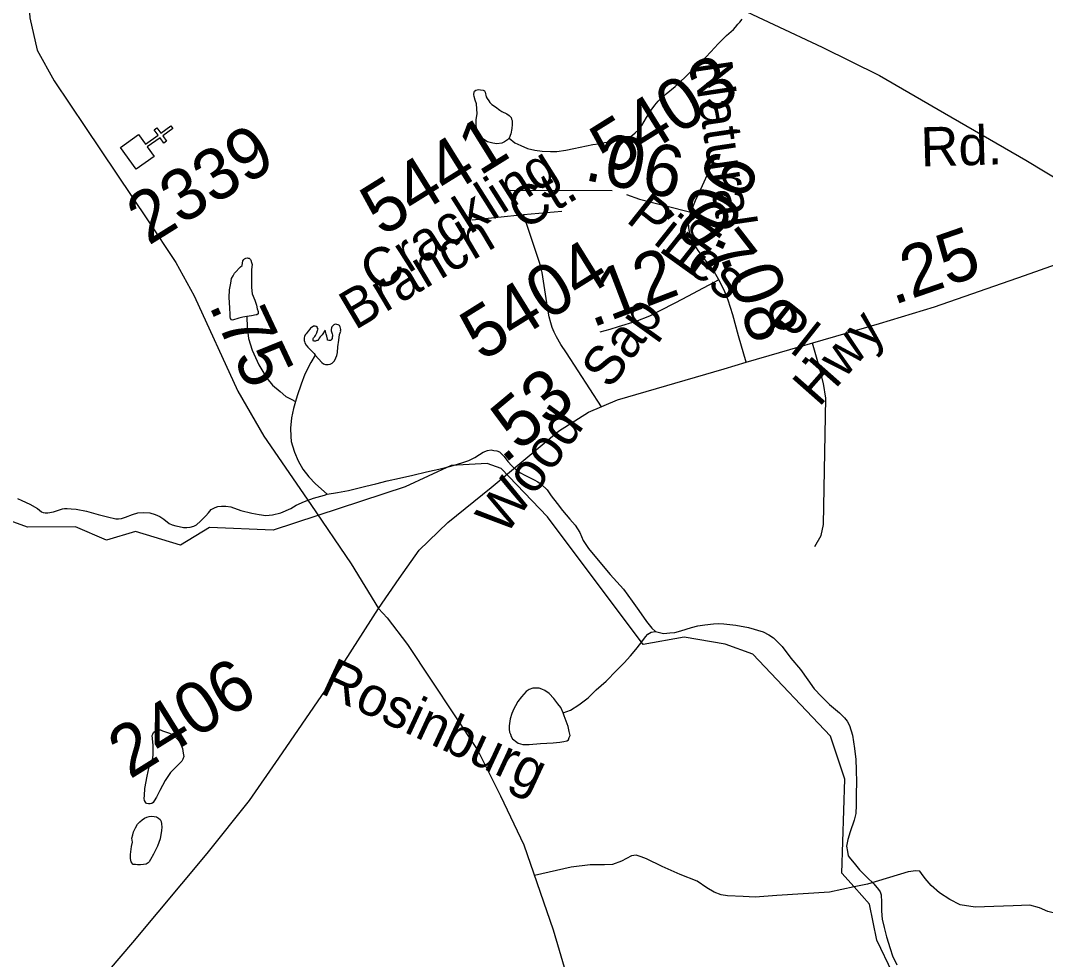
# Model space of a CAD drawing. Extents: x 2001466 to 31450019, y -30647475 to 847247.
# Drawn here: x 2206281 to 2211254, y 768668 to 773223 of the extents above; entities that cross this region are included whole.
import ezdxf

# ---------------------------------------------------------------- set-up
doc = ezdxf.new("R2010")
doc.units = 0
for name, color, linetype in [('Exist Cultural Church CELL', 7, 'Continuous'), ('Exist Hydrographic Creek Single Shore', 7, 'Continuous'), ('Exist Hydrographic Misc Water Feature', 7, 'Continuous'), ('Exist Road Non-System Type 51', 7, 'Continuous'), ('Exist Road Secondary Mileage Hundredths English Label', 7, 'Continuous'), ('Exist Road Secondary Type 51 Attributed', 7, 'Continuous'), ('Exist Road Secondary Type 51 Label', 7, 'Continuous'), ('Exist Road Secondary Type 51 Number Label', 7, 'Continuous')]:
    doc.layers.add(name, color=color, linetype=linetype)

msp = doc.modelspace()

# ---------------------------------------------------------------- linework, layer by layer
at = {"layer": 'Exist Cultural Church CELL'}
msp.add_lwpolyline([(2206854.1, 772669.4), (2206887.2, 772623), (2206949.2, 772667.2), (2206930.7, 772693.3), (2206943.7, 772702.5), (2206962.3, 772676.5), (2207011.3, 772711.3), (2207020.5, 772698.3), (2206971.5, 772663.4), (2206990.1, 772637.3), (2206977.1, 772628.1), (2206958.5, 772654.1), (2206896.5, 772610), (2206929.8, 772563), (2206843.1, 772501.2), (2206767.4, 772607.6)], close=True, dxfattribs=at)
at = {"layer": 'Exist Hydrographic Creek Single Shore'}
for points in [[(2210326.7, 769019.7), (2210266.9, 769086.8), (2210281, 769542.5), (2210211.9, 769750.6), (2209835, 770148.7), (2209700.9, 770197.3), (2209501, 770230.9), (2209301.9, 770195.7), (2208838.9, 770815.3), (2208612.9, 771049.6), (2208545.9, 771074), (2208371, 771064.4), (2208147, 770960.8), (2207506.9, 770750.8), (2207197.8, 770763.8), (2207057, 770678.1), (2206840, 770744.9), (2206699, 770701.9), (2206548.9, 770767.3), (2206314.9, 770765.5), (2206132, 770831.6)], [(2213593.8, 767450.5), (2213502, 767518), (2212850.9, 767636.4), (2212391.8, 767783.5), (2212308, 767873.9), (2212273.9, 767956.6), (2212090, 768108), (2211806, 768228.6), (2211604.8, 768370.4), (2211320.8, 768441.9), (2211062.9, 768381.6), (2210938, 768390.7), (2210803.9, 768482.1), (2210579, 768529.3), (2210511.9, 768602.9), (2210435.8, 768761.9), (2210401, 768936.4), (2210326.7, 769019.7)]]:
    msp.add_lwpolyline(points, dxfattribs=at)
at = {"layer": 'Exist Hydrographic Misc Water Feature'}
for points in [[(2208652.3, 772651.9), (2208680.2, 772629.9), (2208708.5, 772616.3), (2208740.5, 772602.5), (2208776.5, 772594.6), (2208812.2, 772589.2), (2208852.2, 772587.2), (2208884.2, 772587.7), (2208926.4, 772593.9), (2208966.6, 772602.1), (2209058.5, 772620.6), (2209086.4, 772624.9), (2209114.3, 772631.3), (2209158.1, 772637.2), (2209187.9, 772639.6), (2209210, 772645.6), (2209233.8, 772655.8), (2209250, 772665.9), (2209264, 772678), (2209282, 772694.4), (2209295.3, 772714.2), (2209319.1, 772752.5), (2209340.8, 772788.5), (2209358.5, 772812.6), (2209374.7, 772830.8), (2209414.3, 772867.1), (2209458.1, 772903.4), (2209507.6, 772949.5), (2209563.7, 773006), (2209607, 773044.5), (2209631, 773070.4), (2209666.5, 773110.5), (2209706.3, 773150.7), (2209740.5, 773179.3), (2209750.1, 773191.2), (2209762.2, 773205.2), (2209771.9, 773215.5), (2209781.9, 773229.4)], [(2208652.3, 772651.9), (2208644.1, 772643.8), (2208630.1, 772633.8), (2208616.4, 772627.7), (2208592.2, 772625.3), (2208572.5, 772627.5), (2208546.7, 772635.1), (2208524.3, 772649), (2208512.2, 772663), (2208499.9, 772680.6), (2208494, 772699), (2208491.7, 772718.8), (2208491.5, 772740.7), (2208493.6, 772752.6), (2208497.5, 772770.7), (2208493.2, 772818.8), (2208487.2, 772836.7), (2208482.9, 772854.8), (2208480.7, 772864.5), (2208482.9, 772874.7), (2208484.8, 772880.5), (2208490.9, 772884.8), (2208496.9, 772886.8), (2208504.6, 772888.8), (2208512.4, 772886.9), (2208526.6, 772885.1), (2208532.7, 772881), (2208536.4, 772875.1), (2208540.9, 772852.9), (2208545, 772845), (2208552.8, 772833.3), (2208559.2, 772825.1), (2208567.4, 772815.3), (2208585.2, 772803.3), (2208607.2, 772787.4), (2208617.2, 772781.4), (2208641.2, 772769.6), (2208651.5, 772762), (2208661.7, 772752), (2208663.4, 772744), (2208667.5, 772738.1), (2208667.5, 772717.8), (2208665.8, 772699.8), (2208659.9, 772673.9), (2208652.3, 772651.9)], [(2207378.9, 771787.5), (2207360.9, 771783.4), (2207341, 771779.1), (2207310.8, 771769), (2207304.7, 771771.1), (2207300.6, 771777), (2207298.5, 771785.1), (2207298.3, 771796.9), (2207296.5, 771828.8), (2207294.2, 771879), (2207295.9, 771916.9), (2207301.2, 771949), (2207305.7, 771971), (2207313.1, 771984.9), (2207319.4, 771996.9), (2207327, 772005.1), (2207343, 772020.9), (2207349.2, 772027.3), (2207356.8, 772035.1), (2207360.5, 772057.2), (2207364.8, 772063.1), (2207368.5, 772067.4), (2207374.8, 772069.3), (2207380.6, 772071.2), (2207386.7, 772069.5), (2207391, 772069.3), (2207396.7, 772063.5), (2207398.6, 772059.6), (2207402.5, 772049.6), (2207405.2, 772039.5), (2207402.9, 772015.6), (2207402.9, 771983.5), (2207401.5, 771953.7), (2207401.9, 771927.7), (2207405.8, 771897.5), (2207417.9, 771865.6), (2207426.1, 771841.7), (2207430.4, 771823.6), (2207434.3, 771812), (2207434.3, 771803.9), (2207434.5, 771799.8), (2207428.7, 771795.8), (2207424.4, 771795.6), (2207402.7, 771789.6), (2207378.9, 771787.5)], [(2207378.9, 771787.5), (2207381, 771733.7), (2207387.3, 771679.6), (2207405.6, 771623.7), (2207438.2, 771551.8), (2207476.5, 771488.4), (2207504.4, 771454.6), (2207540.9, 771422.7), (2207569.2, 771399), (2207595.4, 771385.3), (2207614.9, 771375.4)], [(2207711.7, 771599.7), (2207744.1, 771564), (2207752.1, 771557.9), (2207761.9, 771554), (2207773.8, 771554.2), (2207784.1, 771556.3), (2207794.1, 771560.5), (2207804.2, 771572.4), (2207811.6, 771586.7), (2207815.7, 771598.6), (2207819.8, 771612.6), (2207821.4, 771640.4), (2207825.1, 771672.7), (2207828.8, 771700.5), (2207834.9, 771716.6), (2207834.7, 771720.7), (2207834.9, 771724.7), (2207834.7, 771730.4), (2207832.7, 771736.4), (2207828.6, 771742.7), (2207822.4, 771746.5), (2207816.9, 771748.6), (2207810.8, 771750.3), (2207805, 771748.3), (2207800.9, 771746.5), (2207794.8, 771740.1), (2207792.7, 771736.4), (2207790.9, 771732.2), (2207789, 771724.4), (2207789, 771718.3), (2207793.1, 771702.2), (2207795, 771696.3), (2207794.8, 771692.2), (2207792.9, 771686.4), (2207793.1, 771680.3), (2207789.2, 771674.5), (2207787.4, 771670.2), (2207783.5, 771670.5), (2207777.1, 771670.2), (2207771, 771672.3), (2207771.4, 771676.4), (2207767.1, 771692.4), (2207765, 771702), (2207759.1, 771720), (2207744.7, 771698.2), (2207735.5, 771687.8), (2207731, 771682), (2207727.5, 771676), (2207725.2, 771669.9), (2207719.3, 771670), (2207712.9, 771667.7), (2207707.4, 771667.7), (2207703.1, 771667.6), (2207701.3, 771671.9), (2207701.3, 771679.6), (2207703.3, 771683.8), (2207709.5, 771689.7), (2207713.4, 771695.6), (2207718.7, 771707.8), (2207722.8, 771719.8), (2207725.2, 771725.9), (2207722.8, 771729.9), (2207722.6, 771734), (2207716.4, 771737.8), (2207710.9, 771739.8), (2207706.6, 771739.7), (2207702.9, 771739.8), (2207696.5, 771735.5), (2207692.8, 771733.6), (2207688.7, 771729.8), (2207685.1, 771725.5), (2207676.6, 771715.8), (2207667, 771703.5), (2207663.1, 771697.6), (2207659.2, 771689.6), (2207657.4, 771683.4), (2207657, 771671.3), (2207659.4, 771665.2), (2207661.5, 771659.3), (2207667.4, 771647.4), (2207675.6, 771637.6), (2207690, 771623.7), (2207706, 771607.9), (2207711.7, 771599.7)], [(2207711.7, 771599.7), (2207690.2, 771563.7), (2207660.4, 771507.7), (2207642.6, 771459.3), (2207623.1, 771401.4), (2207614.9, 771375.4)], [(2207614.9, 771375.4), (2207605.5, 771341.1), (2207595.7, 771295.2), (2207592, 771245), (2207592.2, 771205.2), (2207594.6, 771181.4), (2207600.8, 771159.3), (2207611, 771129.4), (2207629.1, 771087.3), (2207651.4, 771045.8), (2207679.9, 771009.8), (2207712.1, 770976.1), (2207768.5, 770924.6)], [(2207768.5, 770924.6), (2207820, 770932.7), (2207872.3, 770943), (2207912.3, 770953.2), (2207956.1, 770963.6), (2208005.8, 770976), (2208059.7, 770990.6), (2208120, 771003), (2208185.6, 771017.4), (2208251.2, 771033.9), (2208325.4, 771050.3), (2208369.1, 771060.7), (2208422.8, 771076.9), (2208456.9, 771089.2), (2208485, 771103.2), (2208508.7, 771117.5), (2208526.8, 771129.4), (2208546.9, 771137.7), (2208564.7, 771139.9), (2208578.3, 771137.8), (2208592.4, 771136.1), (2208604.7, 771130.2), (2208615, 771120.1), (2208628.7, 771108.3), (2208645.1, 771084.4), (2208664.8, 771062.7), (2208689.2, 771040.7), (2208707.2, 771028.7), (2208725.5, 771019.1), (2208773.5, 770995.2), (2208791.3, 770985.6), (2208807.7, 770973.8), (2208835.8, 770945.6), (2208855.7, 770917.9), (2208884.4, 770880.2), (2208910.6, 770846.3), (2208946.5, 770804.7), (2208973, 770774.8), (2208995.1, 770739), (2209011.7, 770701.2), (2209037.8, 770661.1), (2209083.7, 770605.5), (2209142.4, 770535.9), (2209206.9, 770464.4), (2209249.2, 770406.9), (2209281.6, 770361), (2209318.1, 770307.3), (2209344.1, 770275.3), (2209362.4, 770259.6)], [(2206266.7, 770904), (2206287.2, 770894.4), (2206327.2, 770876.6), (2206363.5, 770854.9), (2206383.4, 770839), (2206391.6, 770836.9), (2206401.4, 770835), (2206413.3, 770835.2), (2206441.2, 770839.5), (2206485.3, 770853.6), (2206494.9, 770855.8), (2206507.2, 770855.9), (2206526.9, 770854.2), (2206551.3, 770852.1), (2206601.6, 770842.5), (2206657.5, 770826.8), (2206703.7, 770814.9), (2206743.2, 770805.3), (2206757.4, 770805.6), (2206771.8, 770807.5), (2206791.4, 770813.8), (2206825.3, 770826.2), (2206850.9, 770834), (2206879.2, 770836.3), (2206909.1, 770834.6), (2206935.4, 770826.6), (2206957.7, 770816.7), (2206977.4, 770803.2), (2207003.5, 770783.4), (2207017.8, 770777.2), (2207035.4, 770771.3), (2207051.4, 770767.7), (2207071.5, 770763.8), (2207087.7, 770763.8), (2207103.9, 770765.8), (2207122, 770770), (2207135.7, 770776), (2207155.4, 770794.2), (2207181.2, 770820.3), (2207193.1, 770834.7), (2207206.7, 770850.5), (2207225.1, 770860.7), (2207238.9, 770864.7), (2207257.1, 770866.8), (2207277, 770867.1), (2207301.2, 770863.4), (2207350.8, 770845.7), (2207403.3, 770833.8), (2207439, 770826.4), (2207471, 770822.3), (2207503.4, 770824.8), (2207545, 770835.1), (2207593, 770855.4), (2207618.6, 770871.4), (2207658.6, 770889.7), (2207702.5, 770905.8), (2207756.4, 770920.4), (2207768.5, 770924.6)], [(2209362.4, 770259.6), (2209400.7, 770249.8), (2209416.5, 770250.2), (2209432.1, 770251.9), (2209456.3, 770254.4), (2209484.4, 770262.7), (2209536.5, 770278.8), (2209567.8, 770287), (2209601.9, 770291.2), (2209643.7, 770295.8), (2209667.9, 770297.8), (2209693.9, 770295.9), (2209752, 770290.4), (2209813.9, 770278.6), (2209884.2, 770257), (2209912.1, 770243.5), (2209934.1, 770227.6), (2209956.2, 770207.6), (2209976.5, 770185.9), (2210019, 770130), (2210065.1, 770074.4), (2210101.4, 770024.7), (2210131.9, 769981.1), (2210168, 769943.2), (2210206.6, 769905.7), (2210254.8, 769864), (2210278.8, 769840.1), (2210292.7, 769824.2), (2210302.7, 769802.4), (2210317.5, 769756.3), (2210328, 769690.7), (2210334.1, 769638.6), (2210336.4, 769588.4), (2210337.2, 769526.6), (2210334.9, 769472.6), (2210335.8, 769416.5), (2210333.9, 769376.6), (2210325.9, 769344.5), (2210306.6, 769286.6), (2210295, 769250.6), (2210288.8, 769218.3), (2210293.1, 769192.5), (2210297.4, 769170.4), (2210307.5, 769156.7), (2210325.9, 769134.8), (2210352, 769102.8), (2210387.6, 769067.1), (2210422.1, 769035.5), (2210444.6, 769007.8), (2210452.4, 768995.7), (2210456.7, 768981.6), (2210458.8, 768945.6), (2210459, 768905.8), (2210459.4, 768881.8), (2210461.5, 768863.7), (2210471.7, 768823.9), (2210483.6, 768777.9), (2210500.2, 768721.9), (2210512.7, 768686.3), (2210532.8, 768642.3)], [(2208915, 769864.7), (2208949, 769877), (2208991, 769903.1), (2209034.7, 769937.5), (2209074.5, 769975.7), (2209122.1, 770018), (2209173.5, 770070.3), (2209209.4, 770106.6), (2209241, 770140.8), (2209266.8, 770171), (2209290.4, 770203.1), (2209314.2, 770233.2), (2209324.2, 770245.4), (2209340.4, 770255.6), (2209362.4, 770259.6)], [(2208915, 769864.7), (2208902.7, 769890.5), (2208888.7, 769908.4), (2208868.4, 769934.2), (2208846.5, 769958.2), (2208824.5, 769972.1), (2208810.6, 769979.9), (2208798.5, 769983.7), (2208782.3, 769983.7), (2208766.5, 769983.7), (2208748.5, 769977.5), (2208734.5, 769967.4), (2208712.8, 769941.5), (2208694.9, 769919.1), (2208682.8, 769899), (2208675.5, 769883.1), (2208665.4, 769861), (2208657.2, 769835.1), (2208651.7, 769801), (2208651.9, 769784.8), (2208653.7, 769771.1), (2208658, 769761.1), (2208662.1, 769749.2), (2208668.5, 769738.9), (2208674.2, 769733.1), (2208682.2, 769727.1), (2208696.4, 769717.2), (2208718.3, 769711.5), (2208748.5, 769711.4), (2208804.4, 769715.9), (2208865.9, 769718.4), (2208898.1, 769722.8), (2208918, 769724.7), (2208932.4, 769729), (2208939.8, 769732.8), (2208944.1, 769745.1), (2208947.8, 769755.1), (2208943.9, 769774.7), (2208937.7, 769798.8), (2208919.1, 769850.7), (2208915, 769864.7)], [(2206905.7, 769603.1), (2206919.2, 769631.1), (2206923.7, 769645), (2206924.9, 769663.1), (2206925.1, 769706.9), (2206920.6, 769755), (2206922.7, 769761.2), (2206927, 769769.1), (2206936.2, 769777), (2206940.3, 769781.2), (2206950.1, 769781.4), (2206960.4, 769781.5), (2206970.4, 769777.5), (2207004.5, 769765.5), (2207020.7, 769757.7), (2207036.7, 769744), (2207046.7, 769733.9), (2207055.1, 769722.1), (2207060.7, 769707.9), (2207067, 769691.9), (2207071.1, 769668.2), (2207073.2, 769652.1), (2207069.5, 769640), (2207063.5, 769630), (2207041.6, 769608.1), (2207009.8, 769575.6), (2206984, 769535.7), (2206958.1, 769487.3), (2206940.5, 769455.4), (2206930.7, 769437.4), (2206925.1, 769429), (2206919, 769425), (2206911, 769423), (2206902.8, 769423), (2206892.9, 769424.9), (2206887.2, 769431.1), (2206882.9, 769439), (2206880.8, 769448.7), (2206882.7, 769463), (2206884.5, 769496.7), (2206895.8, 769557.1), (2206905.7, 769603.1)], [(2206822, 769256.7), (2206825.9, 769272.4), (2206830, 769286.8), (2206839.8, 769306.8), (2206849.5, 769324.8), (2206859.7, 769335), (2206871.6, 769345), (2206883.5, 769352.9), (2206893.6, 769359.1), (2206905.2, 769361), (2206917.5, 769363.2), (2206929.6, 769361.4), (2206941.5, 769359.2), (2206951.2, 769353.6), (2206959.6, 769347.5), (2206963.5, 769337.6), (2206965.7, 769325.5), (2206967.8, 769309.8), (2206965.9, 769293.4), (2206958.3, 769253.6), (2206946.5, 769217.7), (2206926.8, 769179.2), (2206912.6, 769153), (2206905.2, 769141.1), (2206900.7, 769137.3), (2206890.9, 769131.1), (2206879, 769128.9), (2206863, 769126.8), (2206848.9, 769126.9), (2206839, 769128.8), (2206828.8, 769128.7), (2206824.9, 769130.5), (2206823, 769134.5), (2206818.7, 769142.4), (2206814.6, 769158.5), (2206814.6, 769168.6), (2206814.6, 769176.7), (2206820.3, 769216.4), (2206824.2, 769236.5), (2206822, 769256.7)]]:
    msp.add_lwpolyline(points, dxfattribs=at)
at = {"layer": 'Exist Road Non-System Type 51'}
for p, q in [((2208473.1, 772256), (2208721.6, 772281.4)), ((2208721.6, 772281.4), (2208907.6, 772297.7))]:
    msp.add_line(p, q, dxfattribs=at)
for points in [[(2209099.6, 771348.6), (2208929.9, 771611.5), (2208903.1, 771651.8), (2208881.3, 771688.1), (2208870.5, 771710.8), (2208861.4, 771734.4), (2208854.1, 771757.1), (2208845.9, 771786.1), (2208837.7, 771832.4), (2208811.8, 771999.7), (2208806.5, 772026.9), (2208800.1, 772049.6), (2208787.4, 772083.2), (2208721.6, 772281.4)], [(2210135.6, 770670.7), (2210165.2, 770724), (2210177, 770777.3), (2210188.9, 771390.5), (2210177, 771461.6), (2210156.3, 771544.6), (2210123.5, 771658.3)], [(2210326.7, 769019.7), (2210206.4, 768994.8), (2209950.1, 768978), (2209846, 768970.2), (2209788, 768973.4), (2209712.1, 768976.9), (2209680.2, 768981.6), (2209646.5, 768994.3), (2209610.9, 769015), (2209563.6, 769048), (2209482.3, 769079.6), (2209395.1, 769119.4), (2209317.9, 769157), (2209292.1, 769165.5), (2209268.3, 769174), (2209246.2, 769170.4), (2209197.7, 769145.4), (2209153.4, 769128.4), (2209115.3, 769127.1), (2209045.3, 769126.6), (2208953.1, 769116.5), (2208774.4, 769075.7)], [(2211443.1, 768943.4), (2211356.4, 768909.2), (2211334.2, 768897.6), (2211304, 768890.3), (2211266.2, 768901), (2211224.6, 768917.9), (2211178.9, 768930.8), (2211096.8, 768928.5), (2211002.8, 768924.4), (2210912.8, 768922.3), (2210841, 768933.8), (2210789.5, 768958.8), (2210740.2, 768991.8), (2210698.9, 769026.7), (2210669.7, 769061.2), (2210652.2, 769085.6), (2210644.4, 769095.8), (2210624.4, 769098.2), (2210588.3, 769092.9), (2210391.1, 769033), (2210326.7, 769019.7)]]:
    msp.add_lwpolyline(points, dxfattribs=at)
at = {"layer": 'Exist Road Secondary Type 51 Attributed'}
for points in [[(2206316.7, 774092.6), (2206562.6, 774182.7), (2206728, 774239.2), (2206847.2, 774268.5), (2207006.3, 774270.6), (2207182.1, 774264.3), (2207460.4, 774205.7), (2207926.1, 774128.2), (2208321.6, 774065.4), (2208564.4, 773996.3), (2208696.2, 773941.8), (2208844.8, 773847.6), (2208991.3, 773721.9), (2209118.9, 773615.1), (2209316.7, 773502), (2209701.8, 773313.5), (2210170.6, 773093.6), (2210448.9, 772955.4), (2210763.9, 772773.2), (2211159.4, 772545), (2211345.7, 772431.9), (2211496.3, 772291.5), (2211626.6, 772153.7)], [(2206311.5, 773707.3), (2206313.6, 773432.9), (2206326.1, 773236.1), (2206362.8, 773079), (2206444.4, 772930.3), (2206597.2, 772704.1), (2206897.5, 772255.9), (2207035.6, 772048.6), (2207123.5, 771887.4), (2207335.9, 771424.5), (2207461.5, 771206.7), (2207690.6, 770875.8), (2207885.3, 770586.8), (2208018.9, 770370.5)], [(2209533, 772293.4), (2209556.9, 772349.1), (2209589.6, 772422.3), (2209652.3, 772558.2)], [(2209221, 772378.9), (2209283.8, 772355.6), (2209533, 772293.4)], [(2209669.2, 771964.4), (2209646, 772006.1), (2209597.9, 772068.2), (2209569.9, 772107.2), (2209552.8, 772132.4), (2209538.5, 772165.2), (2209531.7, 772183), (2209524.8, 772204.2), (2209522.1, 772239), (2209524.2, 772260.2), (2209533, 772293.4)], [(2209801.6, 771565.2), (2210448.4, 771752.7), (2210715.7, 771834.4), (2211153.1, 771986.2), (2211540.8, 772123.4), (2211626.6, 772153.7)], [(2209669.2, 771964.4), (2209517.2, 771883.7), (2209459.3, 771852.6), (2209380.1, 771812.3), (2209332.9, 771789.4), (2209266.1, 771762.7), (2209180.8, 771737.1), (2209139.9, 771724), (2209091.9, 771710.3)], [(2209801.6, 771565.2), (2209764.2, 771693.2), (2209737.4, 771794.7), (2209714.1, 771866.7), (2209694.5, 771914.6), (2209669.2, 771964.4)], [(2208018.9, 770370.5), (2208118.1, 770516), (2208215.4, 770654.3), (2208354, 770787.2), (2208564.4, 770957.9), (2208891.4, 771230.2), (2209037.8, 771322.3), (2209178.1, 771382), (2209695.5, 771533.8), (2209801.6, 771565.2)], [(2204448.1, 765994.5), (2204500.5, 766069.9), (2204599.9, 766208.2), (2204729.1, 766354.8), (2205056.1, 766729.6), (2205382, 767071), (2205663, 767401.9), (2206059, 767857.4), (2206440.5, 768298.2), (2206826, 768750.6), (2207187.6, 769182), (2207392.1, 769439.6), (2207534.5, 769643.8), (2207818.5, 770057.4), (2208018.9, 770370.5)], [(2208018.9, 770370.5), (2208060.9, 770325.4), (2208159.7, 770195.6), (2208499.7, 769682.5), (2208610.7, 769462.6), (2208723.7, 769223.9), (2208864.9, 768811.3), (2208931.9, 768587.2), (2208977.9, 768415.5), (2209081.5, 767946.4), (2209190.4, 767626), (2209363, 767152.7), (2209471.8, 766861.6), (2209698.9, 766350.6), (2209816.1, 766080.4), (2209939, 765816.5)]]:
    msp.add_lwpolyline(points, dxfattribs=at)
at = {"layer": 'Exist Road Secondary Type 51 Number Label'}
msp.add_line((2209152.3, 772397.1), (2208657.2, 772399), dxfattribs=at)

# ---------------------------------------------------------------- texts
at = {"layer": 'Exist Road Secondary Mileage Hundredths English Label'}
for s, rotation, p in [('.06', 348.0994, (2209010.2, 772451.2)), ('.06', 65.2365, (2209676.8, 772086.5)), ('.07', 307.7509, (2209385.9, 772305.8)), ('.25', 19.1437, (2210516.4, 771841.4)), ('.12', 20.9425, (2209054.2, 771731.3)), ('.08', 290.3241, (2209674.1, 772077.8)), ('.75', 295.1957, (2207192.8, 771841.5)), ('.53', 39.7804, (2208627.8, 771068.9))]:
    msp.add_text(s, height=250, rotation=rotation, dxfattribs=at).set_placement(p)
at = {"layer": 'Exist Road Secondary Type 51 Label'}
for s, rotation, p in [('Natural ', 278.4119, (2209543.9, 773015.2)), ('Rd.', 1.5659, (2210650.7, 772514.6)), ('Crackling', 32.3146, (2208007.9, 771896.6)), ('Branch  Ct.', 30.6832, (2207904.3, 771718.7)), ('Pines   Pl.', 321.5501, (2209213.3, 772250.2)), ('Wood   Sap   Ln.', 54.3398, (2208633, 770717.9)), ('Hwy', 48.576, (2210155.3, 771343.3)), ('Rosinburg', 335.1153, (2207727.5, 769963.4))]:
    msp.add_text(s, height=190, rotation=rotation, dxfattribs=at).set_placement(p)
at = {"layer": 'Exist Road Secondary Type 51 Number Label'}
for s, p in [('5403', (2209150.3, 772468.1)), ('5441', (2208035.5, 772171.2)), ('2339', (2206902.2, 772128.8)), ('5404', (2208519.8, 771566)), ('2406', (2206811.8, 769540))]:
    msp.add_text(s, height=250, rotation=31.918, dxfattribs=at).set_placement(p)

doc.saveas('drawing.dxf')
